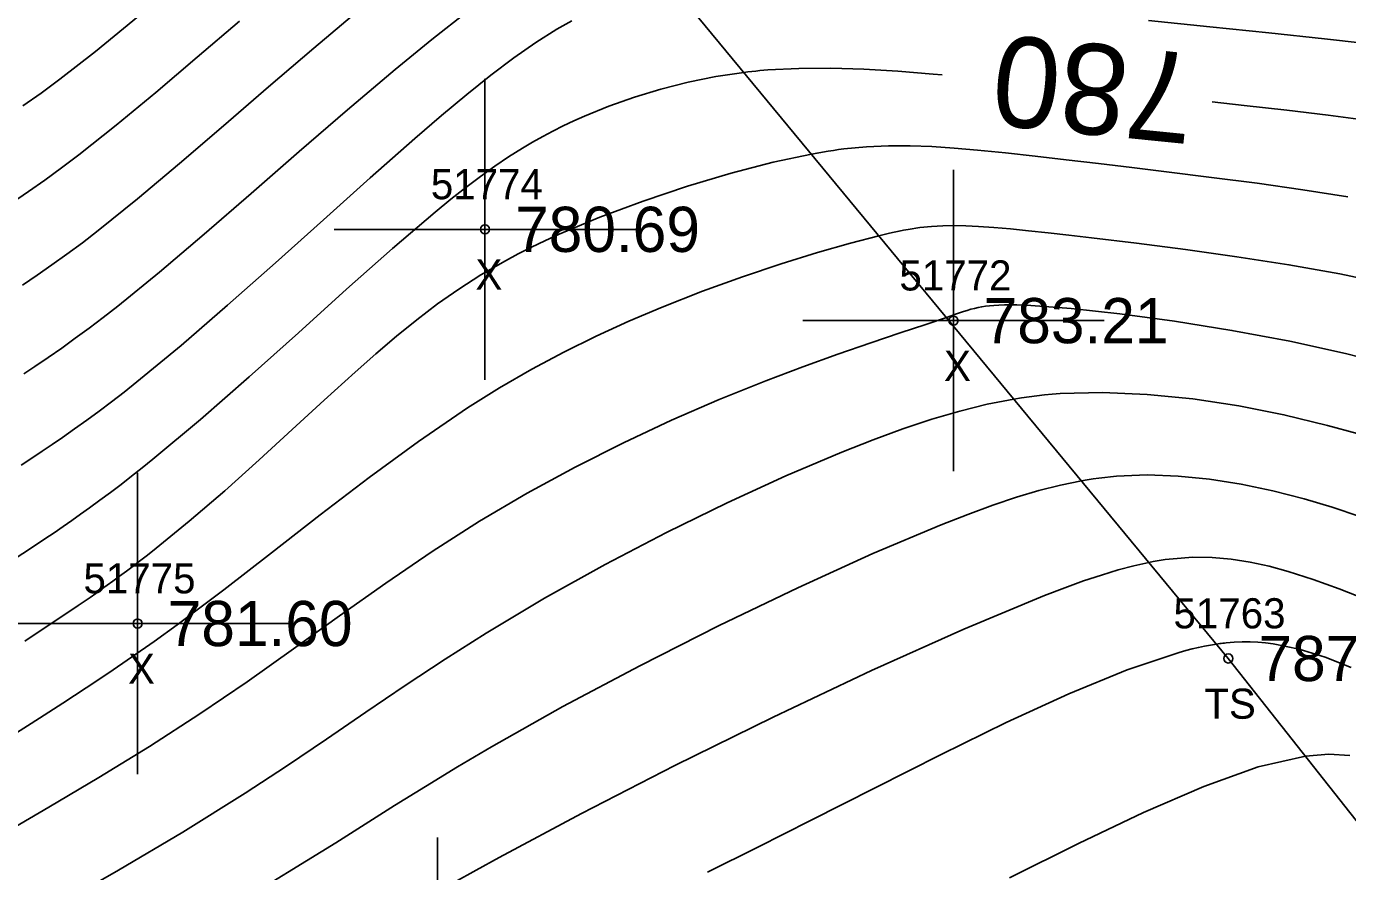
# Model space of a CAD drawing. Extents: x 1378535 to 1380697, y 997729 to 1000024.
# Drawn here: x 1379706.1 to 1379749.94, y 998812.39 to 998840.44 of the extents above; entities that cross this region are included whole.
import ezdxf

# ---------------------------------------------------------------- set-up
doc = ezdxf.new("R2010")
doc.units = 0
for name, color, linetype in [('RD_DTM_BkLn2', 7, 'Continuous'), ('RD_DTM_BkLn_txCode', 7, 'Continuous'), ('RD_DTM_Major1', 7, 'Continuous'), ('RD_DTM_Major1_Lbl', 7, 'Continuous'), ('RD_DTM_Minor1', 7, 'Continuous'), ('RD_EX_Misc', 7, 'Continuous'), ('RD_EX_Misc_txCode', 7, 'Continuous'), ('RD_EX_TX_Misc_ELEV', 7, 'Continuous'), ('RD_SMD_Locator', 7, 'Continuous')]:
    doc.layers.add(name, color=color, linetype=linetype)

msp = doc.modelspace()

# ---------------------------------------------------------------- linework, layer by layer
at = {"layer": 'RD_DTM_BkLn2'}
msp.add_lwpolyline([(1379855.611, 998702.628), (1379815.746, 998738.674), (1379770.168, 998788.836), (1379745.983, 998819.459), (1379725.877, 998843.791)], dxfattribs=at)
at = {"layer": 'RD_DTM_Major1'}
for points in [[(1379714.682, 998844.839), (1379713.547, 998843.916), (1379712.228, 998842.812), (1379710.917, 998841.705), (1379709.631, 998840.626), (1379708.388, 998839.608), (1379707.204, 998838.685), (1379706.583, 998838.226), (1379705.98, 998837.8)], [(1379736.49, 998838.832), (1379736.19, 998838.858), (1379735.017, 998838.948), (1379733.884, 998839.014), (1379732.79, 998839.048), (1379731.732, 998839.043), (1379730.708, 998838.991), (1379730.574, 998838.98), (1379730.44, 998838.969), (1379730.307, 998838.956), (1379730.174, 998838.942), (1379730.041, 998838.927), (1379729.909, 998838.912), (1379728.978, 998838.772), (1379728.059, 998838.585), (1379727.157, 998838.355), (1379726.278, 998838.088), (1379725.43, 998837.788), (1379724.619, 998837.459), (1379724.262, 998837.301), (1379723.913, 998837.136), (1379723.57, 998836.965), (1379723.231, 998836.785), (1379722.895, 998836.597), (1379722.559, 998836.397), (1379722.102, 998836.108), (1379721.64, 998835.796), (1379721.17, 998835.459), (1379720.686, 998835.094), (1379720.186, 998834.7), (1379719.665, 998834.275), (1379718.252, 998833.068), (1379716.726, 998831.712), (1379715.127, 998830.271), (1379713.495, 998828.808), (1379711.872, 998827.387), (1379710.298, 998826.071), (1379709.942, 998825.785), (1379709.589, 998825.507), (1379709.238, 998825.236), (1379708.888, 998824.971), (1379708.538, 998824.711), (1379708.187, 998824.455), (1379707.899, 998824.249), (1379707.608, 998824.043), (1379707.314, 998823.839), (1379707.016, 998823.634), (1379706.713, 998823.429), (1379706.405, 998823.222), (1379704.741, 998822.137)], [(1379750.62, 998837.314), (1379749.294, 998837.491), (1379747.921, 998837.657), (1379746.508, 998837.816), (1379745.445, 998837.933)], [(1379750.348, 998824.174), (1379749.427, 998824.479), (1379748.501, 998824.754), (1379747.458, 998825.022), (1379746.41, 998825.244), (1379745.362, 998825.41), (1379744.319, 998825.515), (1379743.286, 998825.55), (1379742.269, 998825.509), (1379742.075, 998825.492), (1379741.883, 998825.471), (1379741.69, 998825.448), (1379741.497, 998825.421), (1379741.303, 998825.391), (1379741.109, 998825.358), (1379740.415, 998825.216), (1379739.699, 998825.033), (1379738.952, 998824.81), (1379738.168, 998824.547), (1379737.337, 998824.242), (1379736.454, 998823.896), (1379734.19, 998822.94), (1379731.701, 998821.809), (1379729.089, 998820.552), (1379726.456, 998819.22), (1379723.903, 998817.862), (1379721.533, 998816.528), (1379720.405, 998815.86), (1379719.339, 998815.21), (1379718.319, 998814.575), (1379716.364, 998813.342), (1379715.398, 998812.738), (1379713.989, 998811.877)]]:
    msp.add_lwpolyline(points, dxfattribs=at)
at = {"layer": 'RD_DTM_Minor1'}
for points in [[(1379717.124, 998840.965), (1379715.636, 998839.719), (1379714.133, 998838.429), (1379712.639, 998837.136), (1379711.182, 998835.883), (1379709.789, 998834.711), (1379708.484, 998833.661), (1379707.955, 998833.256), (1379707.442, 998832.877), (1379706.943, 998832.519), (1379706.453, 998832.177), (1379705.967, 998831.848)], [(1379720.731, 998840.927), (1379719.558, 998840.004), (1379718.34, 998839.009), (1379716.757, 998837.67), (1379715.153, 998836.282), (1379713.557, 998834.889), (1379712.001, 998833.539), (1379710.514, 998832.278), (1379709.128, 998831.15), (1379708.646, 998830.776), (1379708.178, 998830.422), (1379707.721, 998830.086), (1379707.27, 998829.764), (1379706.823, 998829.452), (1379706.376, 998829.148), (1379706.01, 998828.903)], [(1379713.165, 998840.61), (1379711.763, 998839.413), (1379710.394, 998838.249), (1379709.079, 998837.156), (1379707.84, 998836.173), (1379707.264, 998835.74), (1379706.707, 998835.336), (1379706.165, 998834.957), (1379705.633, 998834.596)], [(1379724.199, 998840.626), (1379723.701, 998840.345), (1379723.002, 998839.904), (1379722.273, 998839.395), (1379721.51, 998838.82), (1379720.71, 998838.181), (1379719.869, 998837.48), (1379718.984, 998836.719), (1379717.508, 998835.414), (1379715.955, 998834.02), (1379714.364, 998832.591), (1379712.776, 998831.182), (1379711.23, 998829.845), (1379709.765, 998828.637), (1379709.34, 998828.3), (1379708.923, 998827.979), (1379708.512, 998827.67), (1379708.105, 998827.371), (1379707.699, 998827.08), (1379707.292, 998826.794), (1379706.959, 998826.565), (1379706.622, 998826.336), (1379706.279, 998826.107), (1379705.93, 998825.877)], [(1379750.454, 998839.877), (1379749.178, 998840.023), (1379747.331, 998840.225), (1379745.371, 998840.429), (1379743.33, 998840.634)], [(1379749.948, 998834.785), (1379748.456, 998835.018), (1379746.939, 998835.23), (1379745.422, 998835.426), (1379743.934, 998835.61), (1379742.784, 998835.751), (1379741.672, 998835.886), (1379740.6, 998836.013), (1379739.572, 998836.131), (1379738.59, 998836.237), (1379737.658, 998836.33), (1379736.89, 998836.397), (1379736.149, 998836.447), (1379735.424, 998836.475), (1379734.703, 998836.475), (1379733.974, 998836.441), (1379733.225, 998836.369), (1379733.052, 998836.347), (1379732.877, 998836.323), (1379732.7, 998836.296), (1379732.52, 998836.267), (1379732.336, 998836.235), (1379732.149, 998836.201), (1379730.876, 998835.928), (1379729.488, 998835.568), (1379728.035, 998835.134), (1379726.566, 998834.642), (1379725.13, 998834.105), (1379723.776, 998833.538), (1379723.308, 998833.324), (1379722.855, 998833.107), (1379722.418, 998832.886), (1379721.995, 998832.66), (1379721.584, 998832.429), (1379721.184, 998832.192), (1379720.451, 998831.722), (1379719.744, 998831.226), (1379719.055, 998830.702), (1379718.375, 998830.152), (1379717.696, 998829.574), (1379717.01, 998828.967), (1379715.983, 998828.033), (1379714.92, 998827.054), (1379713.821, 998826.047), (1379712.683, 998825.028), (1379711.505, 998824.015), (1379710.286, 998823.023), (1379710.071, 998822.854), (1379709.854, 998822.687), (1379709.636, 998822.521), (1379709.415, 998822.355), (1379709.192, 998822.189), (1379708.967, 998822.024), (1379708.781, 998821.89), (1379708.594, 998821.755), (1379708.404, 998821.62), (1379708.212, 998821.485), (1379708.018, 998821.35), (1379707.821, 998821.214), (1379706.049, 998820.029)], [(1379751.297, 998831.885), (1379749.688, 998832.224), (1379747.995, 998832.526), (1379746.27, 998832.794), (1379744.567, 998833.031), (1379742.94, 998833.238), (1379741.442, 998833.418), (1379740.696, 998833.506), (1379740.002, 998833.586), (1379739.358, 998833.656), (1379738.759, 998833.716), (1379738.205, 998833.764), (1379737.692, 998833.8), (1379737.278, 998833.82), (1379736.885, 998833.828), (1379736.505, 998833.821), (1379736.129, 998833.799), (1379735.75, 998833.76), (1379735.36, 998833.701), (1379735.21, 998833.673), (1379735.057, 998833.643), (1379734.899, 998833.609), (1379734.735, 998833.573), (1379734.566, 998833.533), (1379734.389, 998833.49), (1379733.445, 998833.244), (1379732.352, 998832.931), (1379731.145, 998832.556), (1379729.86, 998832.126), (1379728.53, 998831.647), (1379727.191, 998831.123), (1379726.094, 998830.658), (1379725.01, 998830.162), (1379723.936, 998829.63), (1379722.868, 998829.058), (1379721.803, 998828.441), (1379720.736, 998827.775), (1379719.105, 998826.666), (1379717.472, 998825.471), (1379715.846, 998824.226), (1379714.236, 998822.971), (1379712.652, 998821.741), (1379711.102, 998820.575), (1379710.343, 998820.027), (1379709.59, 998819.499), (1379708.838, 998818.985), (1379708.081, 998818.481), (1379707.313, 998817.98), (1379706.531, 998817.478), (1379704.963, 998816.486)], [(1379750.907, 998829.318), (1379749.869, 998829.581), (1379748.026, 998829.988), (1379746.105, 998830.348), (1379744.196, 998830.655), (1379742.388, 998830.901), (1379740.77, 998831.077), (1379739.431, 998831.177), (1379739.19, 998831.188), (1379738.964, 998831.194), (1379738.753, 998831.197), (1379738.557, 998831.195), (1379738.373, 998831.189), (1379738.201, 998831.179), (1379738.062, 998831.166), (1379737.929, 998831.15), (1379737.802, 998831.131), (1379737.68, 998831.107), (1379737.559, 998831.08), (1379737.441, 998831.05), (1379737.319, 998831.014), (1379737.194, 998830.975), (1379737.065, 998830.932), (1379736.93, 998830.885), (1379736.785, 998830.834), (1379736.629, 998830.779), (1379735.941, 998830.546), (1379735.095, 998830.263), (1379734.116, 998829.933), (1379733.029, 998829.557), (1379731.86, 998829.137), (1379730.635, 998828.675), (1379729.088, 998828.051), (1379727.508, 998827.366), (1379725.909, 998826.62), (1379724.306, 998825.813), (1379722.711, 998824.945), (1379721.139, 998824.016), (1379719.568, 998823.009), (1379718.023, 998821.955), (1379716.492, 998820.873), (1379714.963, 998819.778), (1379713.422, 998818.689), (1379711.859, 998817.622), (1379710.188, 998816.542), (1379708.507, 998815.508), (1379706.847, 998814.522), (1379705.237, 998813.587)], [(1379750.256, 998826.921), (1379749.279, 998827.196), (1379747.829, 998827.548), (1379746.328, 998827.844), (1379744.805, 998828.074), (1379743.29, 998828.226), (1379741.814, 998828.288), (1379740.404, 998828.25), (1379740.143, 998828.23), (1379739.885, 998828.206), (1379739.629, 998828.178), (1379739.375, 998828.145), (1379739.122, 998828.109), (1379738.869, 998828.069), (1379737.976, 998827.895), (1379737.069, 998827.672), (1379736.141, 998827.402), (1379735.185, 998827.084), (1379734.193, 998826.72), (1379733.156, 998826.311), (1379731.305, 998825.524), (1379729.351, 998824.628), (1379727.336, 998823.641), (1379725.303, 998822.579), (1379723.295, 998821.46), (1379721.354, 998820.301), (1379719.992, 998819.434), (1379718.668, 998818.557), (1379717.363, 998817.672), (1379716.056, 998816.781), (1379714.729, 998815.887), (1379713.36, 998814.99), (1379711.29, 998813.7), (1379709.154, 998812.43), (1379707.013, 998811.201)], [(1379750.541, 998821.425), (1379749.66, 998821.772), (1379748.802, 998822.082), (1379747.968, 998822.348), (1379747.334, 998822.522), (1379746.707, 998822.66), (1379746.083, 998822.758), (1379745.453, 998822.813), (1379744.811, 998822.819), (1379744.149, 998822.772), (1379744.019, 998822.757), (1379743.888, 998822.739), (1379743.755, 998822.72), (1379743.622, 998822.698), (1379743.486, 998822.673), (1379743.349, 998822.647), (1379742.852, 998822.536), (1379742.327, 998822.396), (1379741.772, 998822.228), (1379741.182, 998822.031), (1379740.554, 998821.804), (1379739.883, 998821.549), (1379737.203, 998820.437), (1379734.141, 998819.061), (1379730.883, 998817.517), (1379727.615, 998815.904), (1379724.52, 998814.319), (1379721.785, 998812.859), (1379721.021, 998812.437), (1379720.304, 998812.034)], [(1379750.066, 998819.157), (1379749.198, 998819.5), (1379748.333, 998819.768), (1379747.467, 998819.945), (1379747.216, 998819.976), (1379746.963, 998819.998), (1379746.708, 998820.009), (1379746.448, 998820.01), (1379746.183, 998819.999), (1379745.912, 998819.977), (1379745.859, 998819.971), (1379745.805, 998819.965), (1379745.752, 998819.959), (1379745.698, 998819.952), (1379745.643, 998819.944), (1379745.589, 998819.936), (1379745.394, 998819.904), (1379745.195, 998819.867), (1379744.991, 998819.824), (1379744.782, 998819.776), (1379744.569, 998819.722), (1379744.351, 998819.662), (1379742.625, 998819.085), (1379740.692, 998818.29), (1379738.614, 998817.335), (1379736.451, 998816.276), (1379734.264, 998815.171), (1379732.115, 998814.077), (1379730.374, 998813.201), (1379728.699, 998812.364)], [(1379750.02, 998816.243), (1379749.316, 998816.279), (1379748.541, 998816.22), (1379746.971, 998815.86), (1379745.168, 998815.215), (1379743.168, 998814.346), (1379741.008, 998813.313), (1379738.722, 998812.176)]]:
    msp.add_lwpolyline(points, dxfattribs=at)
at = {"layer": 'RD_EX_Misc'}
for p, q in [((1379721.315, 998828.702), (1379721.315, 998838.702)), ((1379736.864, 998825.673), (1379736.864, 998835.673)), ((1379716.315, 998833.702), (1379726.315, 998833.702)), ((1379731.864, 998830.673), (1379741.864, 998830.673)), ((1379709.787, 998815.62), (1379709.787, 998825.62)), ((1379704.787, 998820.62), (1379714.787, 998820.62)), ((1379719.741, 998803.521), (1379719.741, 998813.521))]:
    msp.add_line(p, q, dxfattribs=at)
at = {"layer": 'RD_SMD_Locator'}
for centre in [(1379721.315, 998833.702), (1379736.864, 998830.673), (1379709.787, 998820.62), (1379745.983, 998819.459)]:
    msp.add_circle(centre, 0.15, dxfattribs=at)

# ---------------------------------------------------------------- texts
at = {"layer": 'RD_DTM_BkLn_txCode'}
for s, p in [('51763', (1379744.164, 998820.459)), ('TS', (1379745.188, 998817.459))]:
    msp.add_text(s, height=1, dxfattribs=at).set_placement(p)
at = {"layer": 'RD_DTM_Major1_Lbl'}
msp.add_text('780', height=3, rotation=174.2674, dxfattribs=at).set_placement((1379744.998, 998839.509))
at = {"layer": 'RD_EX_Misc_txCode'}
for s, p in [('51774', (1379719.52, 998834.702)), ('X', (1379721, 998831.702)), ('51772', (1379735.069, 998831.673)), ('X', (1379736.549, 998828.673)), ('51775', (1379707.992, 998821.62)), ('X', (1379709.472, 998818.62))]:
    msp.add_text(s, height=1, dxfattribs=at).set_placement(p)
at = {"layer": 'RD_EX_TX_Misc_ELEV'}
for s, p in [('780.69', (1379722.315, 998832.952)), ('783.21', (1379737.864, 998829.923)), ('781.60', (1379710.787, 998819.87)), ('787.18', (1379746.983, 998818.709))]:
    msp.add_text(s, height=1.5, dxfattribs=at).set_placement(p)

doc.saveas('drawing.dxf')
